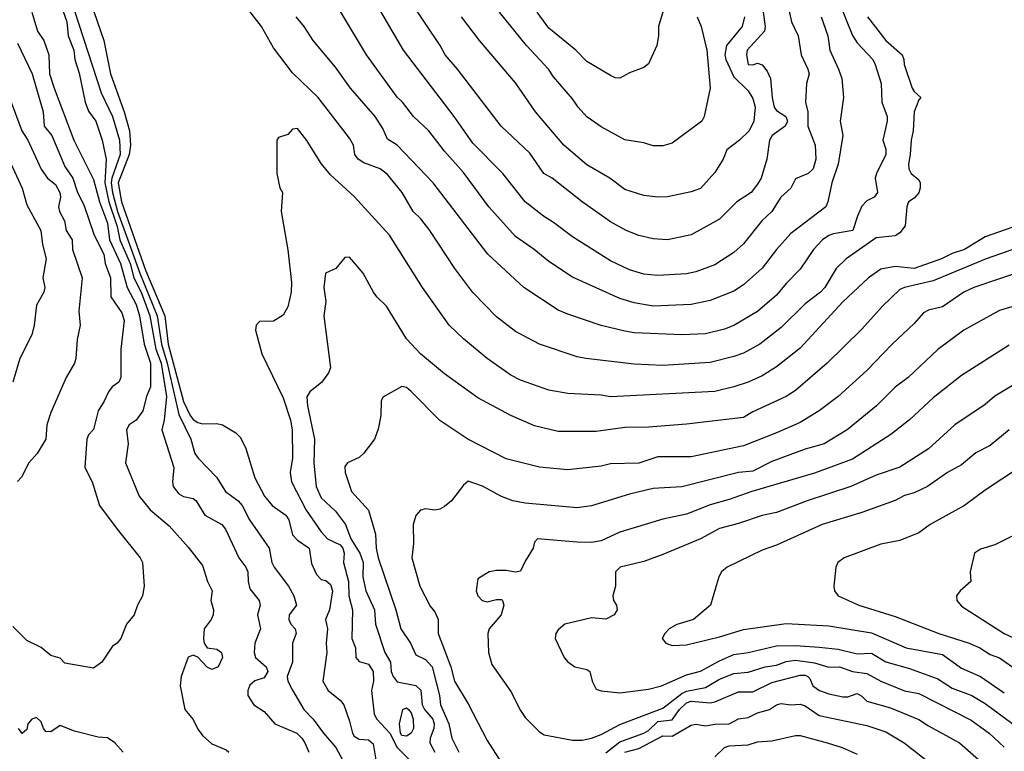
# Model space of a CAD drawing. Header units: metres. Extents: x -46681 to -43747, y -240911 to -237677.
# Tile 289 of 656: x -45407 to -45303, y -239576 to -239499. Entities that reach past the tile are written whole.
import ezdxf

# ---------------------------------------------------------------- set-up
doc = ezdxf.new("R2010")
doc.units = ezdxf.units.M
doc.layers.add('CONTOUR_INDEX', color=1, linetype='Continuous')
doc.layers.add('CONTOUR_INTER', color=3, linetype='Continuous')

msp = doc.modelspace()

# ---------------------------------------------------------------- linework, layer by layer
at = {"layer": 'CONTOUR_INDEX'}
for points, elevation in [([(-45403.29, -239495.52), (-45401.89, -239499.52), (-45401.75, -239501.02), (-45401.15, -239502.52), (-45401.07, -239503.52), (-45400.6, -239504.95), (-45399.98, -239508.02), (-45399.6, -239508.94), (-45398.84, -239510.02), (-45398.19, -239512.02), (-45397.75, -239514.02), (-45397.89, -239516.52), (-45397.47, -239518.52), (-45396.6, -239521.1), (-45396.31, -239522.52), (-45395.22, -239525.02), (-45394.85, -239526.52), (-45394.07, -239528.02), (-45393.16, -239530.52), (-45392.5, -239534.02), (-45391.94, -239535.52), (-45391.4, -239539.02), (-45391.64, -239541.52), (-45391.9, -239542.52), (-45390.62, -239546.52), (-45390.77, -239548.02), (-45390.7, -239548.52), (-45390.1, -239549.3), (-45389.6, -239549.57), (-45388.6, -239549.78), (-45388.28, -239550.02), (-45387.36, -239551.52), (-45385.55, -239552.52), (-45385.18, -239553.02), (-45383.77, -239556.02), (-45383.03, -239557.02), (-45382.83, -239557.52), (-45382.8, -239558.52), (-45382.6, -239559.3), (-45381.63, -239560.52), (-45381.53, -239561.02), (-45381.8, -239562.02), (-45381.48, -239563.52), (-45382.08, -239565.02), (-45382.16, -239566.02), (-45382.01, -239566.52), (-45380.88, -239567.52), (-45380.71, -239568.02), (-45381.1, -239568.69), (-45382.1, -239569), (-45382.6, -239569.45), (-45382.82, -239570.02), (-45382.83, -239570.52), (-45382.19, -239571.52), (-45381.1, -239572.21), (-45379.96, -239573.52), (-45377.65, -239574.52), (-45377.13, -239575.02), (-45376.8, -239575.52), (-45376.41, -239576.52)], 90), ([(-45322.39, -239499.02), (-45321.71, -239501.02), (-45321.5, -239502.52), (-45320.57, -239504.52), (-45320.23, -239505.52), (-45320.03, -239507.52), (-45320.38, -239510.02), (-45320.11, -239511.52), (-45320.61, -239514.52), (-45321.27, -239516.52), (-45321.68, -239518.52), (-45321.91, -239519.02), (-45325.6, -239521.83), (-45327.1, -239523.54), (-45328.6, -239525.5), (-45330.6, -239527.25), (-45331.6, -239527.93), (-45334.1, -239528.91), (-45336.1, -239529.34), (-45340.1, -239529.51), (-45342.1, -239529.14), (-45343.6, -239528.68), (-45348.6, -239526.44), (-45351.1, -239524.8), (-45352.64, -239523.52), (-45354.6, -239522.17), (-45357.42, -239519.02), (-45360.1, -239515.42), (-45362.1, -239513.16), (-45363.75, -239511.02), (-45365.37, -239509.52), (-45366.52, -239508.02), (-45367.1, -239507.47), (-45370.31, -239503.02), (-45373.89, -239497.02)], 90), ([(-45338.94, -239498.02), (-45339.53, -239500.02), (-45339.54, -239501.02), (-45339.73, -239502.02), (-45340.6, -239503.95), (-45341.1, -239504.34), (-45342.6, -239504.92), (-45343.6, -239505.48), (-45344.1, -239505.43), (-45344.6, -239505.18), (-45347.1, -239503.71), (-45348.25, -239502.52), (-45351.1, -239500.21), (-45352.32, -239498.52)], 95), ([(-45301.1, -239525.79), (-45306.3, -239527.52), (-45307.36, -239528.02), (-45309.6, -239529.58), (-45311.1, -239529.94), (-45311.6, -239530.19), (-45312.6, -239531.34), (-45314.93, -239533.52), (-45317.6, -239536.28), (-45320.62, -239539.02), (-45322.6, -239540.52), (-45324.6, -239541.75), (-45327.1, -239542.87), (-45330.6, -239544.21), (-45336.1, -239545.38), (-45339.6, -239545.4), (-45341.6, -239546.04), (-45344.6, -239546.12), (-45345.6, -239546.35), (-45349.1, -239546.76), (-45352.1, -239546.46), (-45355.6, -239545.59), (-45359.64, -239543.52), (-45362.6, -239541.54), (-45365.6, -239538.49), (-45366.1, -239538.09), (-45366.6, -239537.96), (-45368.6, -239539.11), (-45368.78, -239539.52), (-45368.82, -239541.02), (-45369.1, -239542.48), (-45369.49, -239543.52), (-45370.6, -239545), (-45371.1, -239545.47), (-45372.31, -239546.02), (-45372.6, -239546.39), (-45372.58, -239547.02), (-45371.89, -239549.02), (-45370.09, -239551.02), (-45369.36, -239553.52), (-45369.31, -239555.02), (-45369.08, -239556.02), (-45367.21, -239561.52), (-45366.68, -239563.52), (-45365.67, -239565.02), (-45365.1, -239566.25), (-45364.1, -239566.76), (-45363.41, -239567.52), (-45362.63, -239570.52), (-45362.51, -239571.52), (-45361.65, -239573.52), (-45361.31, -239575.02), (-45360.59, -239576.52)], 85), ([(-45301.6, -239546.57), (-45305.1, -239548.88), (-45307.29, -239550.52), (-45310.9, -239552.52), (-45312.1, -239553.39), (-45314.1, -239554.19), (-45316.1, -239554.57), (-45319.99, -239556.02), (-45320.64, -239556.52), (-45320.85, -239557.02), (-45321.05, -239559.02), (-45320.99, -239559.52), (-45320.62, -239560.02), (-45318.42, -239561.02), (-45314.6, -239562.21), (-45309.99, -239564.02), (-45306.8, -239565.02), (-45305.69, -239565.52), (-45304.6, -239566.21), (-45303.6, -239566.58), (-45301.6, -239567.96)], 80), ([(-45343.1, -239576.51), (-45341.6, -239576.14), (-45339.1, -239574.8), (-45338.1, -239574.81), (-45336.1, -239573.67), (-45335.6, -239573.57), (-45334.6, -239573.73), (-45333.6, -239573.57), (-45332.1, -239573.53), (-45331.1, -239572.99), (-45330.1, -239572.87), (-45329.1, -239572.36), (-45327.85, -239572.02), (-45327.1, -239571.52), (-45326.6, -239571.37), (-45325.6, -239571.51), (-45324.6, -239571.45), (-45324.1, -239571.61), (-45322.6, -239572.65), (-45317.6, -239573.71), (-45315.6, -239574.37), (-45313.66, -239575.52), (-45310.6, -239577.92)], 85)]:
    msp.add_lwpolyline(points, dxfattribs=dict(at, elevation=elevation))
at = {"layer": 'CONTOUR_INTER'}
for points, elevation in [([(-45322.52, -239492.52), (-45319.1, -239500.98), (-45318.6, -239501.75), (-45316.97, -239503.52), (-45316.72, -239504.02), (-45316.06, -239506.02), (-45316.02, -239508.02), (-45315.43, -239509.52), (-45315.43, -239510.02), (-45315.89, -239512.02), (-45315.6, -239512.94), (-45315.59, -239513.52), (-45316.58, -239515.52), (-45316.7, -239516.02), (-45316.45, -239517.52), (-45316.83, -239518.02), (-45317.6, -239518.39), (-45318.1, -239518.98), (-45318.58, -239520.02), (-45319.07, -239521.52), (-45321.1, -239521.87), (-45321.6, -239522.05), (-45322.27, -239522.52), (-45323.21, -239523.52), (-45324.6, -239525.62), (-45326.1, -239527.12), (-45327.1, -239528.33), (-45329.1, -239530.05), (-45331.6, -239531.54), (-45332.6, -239531.93), (-45334.6, -239532.41), (-45337.1, -239532.52), (-45342.1, -239532.32), (-45343.1, -239532.14), (-45345.6, -239531.55), (-45349.1, -239530.36), (-45350.1, -239529.91), (-45353.73, -239527.52), (-45357.53, -239524.02), (-45363.29, -239516.52), (-45367.1, -239512.52), (-45368.1, -239511.89), (-45368.6, -239510.77), (-45369.41, -239509.52), (-45372, -239506.52), (-45373.6, -239504.31), (-45375.95, -239501.52), (-45376.9, -239500.02), (-45377.72, -239499.02)], 89), ([(-45400.1, -239495.37), (-45397.98, -239501.52), (-45397.3, -239505.02), (-45395.85, -239509.02), (-45395.28, -239511.02), (-45395.2, -239512.52), (-45395.33, -239513.52), (-45396.49, -239516.52), (-45396.15, -239518.52), (-45393.6, -239525.7), (-45391.56, -239530.52), (-45391.22, -239533.52), (-45389.6, -239539.54), (-45388.91, -239541.02), (-45388.6, -239541.45), (-45388.1, -239541.78), (-45387.6, -239541.89), (-45386.1, -239541.86), (-45385.48, -239542.02), (-45384.1, -239542.86), (-45383.6, -239543.34), (-45383.04, -239544.52), (-45382.1, -239547.61), (-45381.08, -239549.52), (-45380.24, -239550.52), (-45378.83, -239551.52), (-45378.51, -239552.02), (-45378.1, -239553.59), (-45377.6, -239554.17), (-45376.36, -239555.02), (-45376.1, -239556.62), (-45375.6, -239557.8), (-45375.1, -239558.31), (-45374.6, -239558.41), (-45374.1, -239558.85), (-45373.91, -239559.52), (-45374.21, -239561.52), (-45374.62, -239562.52), (-45374.43, -239563.52), (-45374.55, -239565.02), (-45374.49, -239566.02), (-45374.93, -239569.02), (-45374.37, -239570.02), (-45373.1, -239571.02), (-45372.71, -239571.52), (-45372.1, -239573.23), (-45371.8, -239574.52), (-45371.6, -239574.81), (-45371.1, -239575.14), (-45370.1, -239575.2), (-45369.6, -239575.62), (-45369.31, -239577.52)], 88), ([(-45402, -239495.52), (-45398.27, -239507.02), (-45397.07, -239509.52), (-45396.34, -239512.02), (-45396.28, -239513.52), (-45397.17, -239516.02), (-45397.22, -239516.52), (-45397.08, -239517.52), (-45396.54, -239519.52), (-45395.48, -239522.52), (-45394.22, -239526.02), (-45392.39, -239530.52), (-45391.92, -239533.52), (-45391.32, -239535.52), (-45390.1, -239540.92), (-45388.84, -239543.52), (-45388.4, -239545.02), (-45388.07, -239545.52), (-45386.14, -239547.52), (-45385.17, -239549.02), (-45383.83, -239550.02), (-45383.42, -239550.52), (-45382.64, -239552.02), (-45380.57, -239555.02), (-45380.28, -239556.52), (-45380.06, -239557.02), (-45378.55, -239559.02), (-45377.99, -239560.02), (-45377.7, -239561.02), (-45378.46, -239562.02), (-45378.51, -239562.52), (-45378.3, -239563.02), (-45377.85, -239563.52), (-45377.73, -239564.02), (-45378.11, -239565.02), (-45378.13, -239567.02), (-45378.68, -239568.52), (-45378.6, -239569.02), (-45378.1, -239569.98), (-45376.91, -239572.02), (-45375.92, -239573.02), (-45374.85, -239574.52), (-45373.54, -239576.02), (-45371.93, -239579.02)], 89), ([(-45317.5, -239499.02), (-45315.6, -239501.49), (-45313.87, -239503.02), (-45313.68, -239503.52), (-45313.66, -239504.02), (-45312.82, -239506.52), (-45312.6, -239506.88), (-45311.89, -239507.52), (-45312.1, -239507.74), (-45312.59, -239509.02), (-45312.7, -239511.02), (-45312.93, -239512.02), (-45313.01, -239513.52), (-45313.2, -239514.52), (-45313.15, -239515.02), (-45312.9, -239515.52), (-45312.1, -239516.18), (-45311.96, -239516.52), (-45311.98, -239517.02), (-45312.1, -239517.55), (-45312.6, -239518.11), (-45313.18, -239518.52), (-45313.37, -239519.02), (-45313.55, -239521.02), (-45314.1, -239521.77), (-45314.6, -239522.08), (-45316.6, -239522.31), (-45319.78, -239524.52), (-45320.82, -239525.52), (-45322.03, -239527.52), (-45322.47, -239528.02), (-45324.1, -239529.25), (-45326.6, -239531.76), (-45328.85, -239533.52), (-45330.6, -239534.45), (-45331.6, -239534.81), (-45334.1, -239535.45), (-45339.1, -239535.74), (-45342.1, -239535.6), (-45347.21, -239535.02), (-45348.1, -239534.85), (-45352.1, -239533.52), (-45354.6, -239532.17), (-45356.6, -239530.62), (-45359.1, -239528.05), (-45360.99, -239525.52), (-45363.65, -239521.52), (-45364.6, -239520.29), (-45365.38, -239519.52), (-45366.57, -239517.52), (-45368.1, -239515.63), (-45368.87, -239515.02), (-45370.6, -239514.38), (-45371.18, -239514.02), (-45371.54, -239513.52), (-45371.68, -239512.52), (-45372.1, -239511.78), (-45375.42, -239507.52), (-45378.1, -239504.92), (-45380.1, -239502.28), (-45381.39, -239500.02), (-45383.6, -239497.14)], 88), ([(-45326.18, -239496.52), (-45325.53, -239499.52), (-45324.83, -239501.02), (-45324.5, -239503.02), (-45323.79, -239504.52), (-45323.68, -239505.02), (-45323.93, -239506.02), (-45324.04, -239508.02), (-45323.81, -239509.02), (-45323.79, -239510.52), (-45323.02, -239512.52), (-45322.97, -239514.02), (-45323.25, -239515.02), (-45323.76, -239515.52), (-45325.1, -239516.1), (-45325.6, -239517.07), (-45326.64, -239518.02), (-45327.59, -239519.52), (-45328.64, -239520.52), (-45330.6, -239522.94), (-45331.6, -239523.84), (-45333.6, -239525.15), (-45335.6, -239525.87), (-45336.6, -239526.09), (-45339.6, -239526.27), (-45341.1, -239526.13), (-45342.6, -239525.69), (-45344.6, -239524.71), (-45348.6, -239522.2), (-45350.6, -239520.68), (-45351.67, -239520.02), (-45353.6, -239518.49), (-45355.96, -239515.52), (-45359.1, -239512.34), (-45361.08, -239509.52), (-45366.42, -239502.52), (-45369.04, -239498.02)], 91), ([(-45328.5, -239498.52), (-45328.3, -239500.02), (-45328.38, -239500.52), (-45330.2, -239502.52), (-45330.27, -239503.02), (-45330.1, -239504.02), (-45329.6, -239504.06), (-45329.1, -239503.89), (-45328.6, -239504.07), (-45328.1, -239504.75), (-45327.75, -239505.52), (-45327.58, -239507.52), (-45327.34, -239508.52), (-45327.1, -239508.88), (-45326.14, -239509.52), (-45325.96, -239510.02), (-45326.21, -239510.52), (-45327.56, -239511.52), (-45327.83, -239512.02), (-45328.13, -239514.02), (-45328.71, -239516.02), (-45329.1, -239516.66), (-45329.78, -239517.52), (-45331.29, -239518.52), (-45333.1, -239520.33), (-45336.1, -239521.97), (-45338.6, -239522.51), (-45340.1, -239522.41), (-45341.6, -239522.05), (-45342.95, -239521.52), (-45344.6, -239520.61), (-45347.58, -239518.52), (-45350.75, -239516.02), (-45351.61, -239515.52), (-45353.1, -239513.38), (-45356.12, -239510.52), (-45360.74, -239504.52), (-45362.02, -239503.02), (-45362.56, -239502.02), (-45365.57, -239497.52)], 92), ([(-45405.6, -239498.52), (-45404.99, -239500.52), (-45404.32, -239501.52), (-45403.81, -239503.02), (-45403.72, -239505.02), (-45403.22, -239506.52), (-45401.15, -239512.02), (-45399.1, -239516.15), (-45398.45, -239518.52), (-45397.6, -239520.77), (-45397.39, -239522.52), (-45396.24, -239525.02), (-45395.54, -239527.52), (-45394.6, -239529.33), (-45394.24, -239530.52), (-45393.75, -239533.52), (-45393.08, -239535.52), (-45393.08, -239538.02), (-45393.51, -239539.02), (-45393.9, -239540.52), (-45394.58, -239541.52), (-45395.33, -239542.02), (-45395.6, -239542.52), (-45395.43, -239544.02), (-45395.7, -239546.02), (-45394.28, -239549.52), (-45393.1, -239550.96), (-45391.1, -239552.64), (-45389.1, -239554.9), (-45387.6, -239556.83), (-45387.06, -239558.52), (-45386.57, -239559.52), (-45386.72, -239560.52), (-45386.44, -239561.52), (-45386.47, -239562.02), (-45386.68, -239562.52), (-45387.41, -239563.52), (-45387.51, -239564.52), (-45387.43, -239565.02), (-45387.11, -239565.52), (-45386.1, -239565.67), (-45385.6, -239566.01), (-45385.5, -239566.52), (-45385.96, -239567.52), (-45386.6, -239567.81), (-45387.1, -239567.54), (-45388.1, -239566.48), (-45388.6, -239566.28), (-45389.1, -239566.48), (-45389.84, -239568.52), (-45389.96, -239569.52), (-45389.45, -239572.02), (-45388.6, -239573.06), (-45388.1, -239574.09), (-45387.6, -239574.77), (-45386.6, -239575.62), (-45385.1, -239576.27), (-45384.81, -239576.52)], 91), ([(-45335.46, -239499.02), (-45335.04, -239500.02), (-45334.44, -239502.52), (-45334.11, -239506.52), (-45334.74, -239509.52), (-45334.96, -239510.02), (-45338.1, -239512.33), (-45339.1, -239512.59), (-45340.1, -239512.62), (-45341.1, -239512.3), (-45343.1, -239511.99), (-45345.6, -239510.61), (-45347.1, -239509.54), (-45348.02, -239508.52), (-45348.6, -239507.65), (-45350.6, -239505.32), (-45351.15, -239504.52), (-45353.47, -239502.02), (-45356.3, -239498.52)], 94), ([(-45330.48, -239499.02), (-45330.74, -239500.02), (-45332.38, -239502.02), (-45332.55, -239503.02), (-45332.43, -239503.52), (-45331.6, -239505.35), (-45330.1, -239506.82), (-45329.6, -239507.62), (-45329.35, -239508.52), (-45329.48, -239510.02), (-45330, -239511.02), (-45331.02, -239512.02), (-45332.34, -239513.02), (-45332.74, -239514.02), (-45333.6, -239515.43), (-45335.1, -239517.09), (-45336.1, -239517.46), (-45338.6, -239517.97), (-45339.6, -239518.02), (-45341.1, -239517.85), (-45343.1, -239517.21), (-45344.67, -239516.02), (-45347.1, -239514.61), (-45349.53, -239512.52), (-45352.51, -239509.02), (-45354.6, -239505.98), (-45358.4, -239501.52), (-45360.32, -239499.02)], 93), ([(-45407.1, -239501.8), (-45405.55, -239505.02), (-45404.4, -239509.02), (-45404.27, -239510.52), (-45403.48, -239511.52), (-45402.1, -239514.78), (-45401.27, -239516.02), (-45400.79, -239517.52), (-45400.1, -239518.83), (-45399.02, -239522.02), (-45397.99, -239524.02), (-45397.87, -239525.02), (-45397.31, -239526.52), (-45397.26, -239528.52), (-45396.1, -239530.19), (-45395.87, -239531.02), (-45396.2, -239534.02), (-45396.19, -239537.02), (-45396.41, -239537.52), (-45397.12, -239538.02), (-45397.5, -239538.52), (-45397.96, -239539.52), (-45398.61, -239540.52), (-45399.1, -239542.51), (-45399.6, -239543.05), (-45399.79, -239543.52), (-45399.99, -239546.52), (-45399.22, -239548.02), (-45398.44, -239550.52), (-45396.6, -239553.02), (-45394.16, -239556.02), (-45393.92, -239556.52), (-45393.75, -239559.02), (-45393.91, -239560.02), (-45394.45, -239561.02), (-45394.79, -239562.02), (-45395.6, -239563.02), (-45396.2, -239564.52), (-45396.6, -239565.01), (-45397.1, -239565.35), (-45398.22, -239567.02), (-45399.1, -239567.67), (-45402.1, -239567.14), (-45402.6, -239566.61), (-45403.6, -239566.31), (-45404.6, -239565.48), (-45406.1, -239564.74), (-45407.6, -239563.27)], 92), ([(-45407.78, -239508.02), (-45406.63, -239511.02), (-45406, -239512.02), (-45404.6, -239515.06), (-45403.93, -239516.02), (-45403.1, -239516.69), (-45402.63, -239517.52), (-45402.58, -239518.02), (-45402.79, -239519.02), (-45402.68, -239519.52), (-45402.13, -239520.52), (-45401.97, -239521.52), (-45401.32, -239522.52), (-45401.3, -239523.52), (-45400.28, -239526.52), (-45400.64, -239530.02), (-45400.49, -239531.52), (-45400.81, -239533.02), (-45400.94, -239535.02), (-45401.08, -239535.52), (-45401.96, -239537.02), (-45403.6, -239540.72), (-45403.99, -239542.02), (-45404.11, -239543.52), (-45405.03, -239545.02), (-45405.89, -239546.02), (-45406.66, -239547.52), (-45407.1, -239547.99)], 93), ([(-45298.91, -239520.02), (-45305.1, -239522.19), (-45307.29, -239523.52), (-45308.6, -239523.94), (-45309.73, -239524.52), (-45312.6, -239525.53), (-45314.6, -239525.31), (-45316.1, -239525.61), (-45317.41, -239526.52), (-45320.1, -239529.06), (-45324.6, -239533.92), (-45327.1, -239535.91), (-45328.6, -239536.83), (-45330.1, -239537.5), (-45331.6, -239538.01), (-45333.6, -239538.5), (-45344.6, -239539.06), (-45345.6, -239538.89), (-45349.1, -239538.7), (-45351.1, -239538.35), (-45354.1, -239537.29), (-45355.1, -239536.78), (-45357.6, -239535.03), (-45360.1, -239532.94), (-45361.6, -239531.5), (-45364.43, -239527.52), (-45367.89, -239522.02), (-45371.6, -239517.95), (-45374.1, -239515.65), (-45375.1, -239514.48), (-45376.6, -239512.03), (-45377.6, -239510.78), (-45378.1, -239510.85), (-45378.6, -239511.4), (-45379.6, -239511.72), (-45379.77, -239512.02), (-45379.78, -239515.52), (-45379.45, -239517.02), (-45379.18, -239517.52), (-45379.31, -239519.52), (-45378.6, -239523.58), (-45378.21, -239527.02), (-45378.24, -239528.02), (-45378.6, -239529.59), (-45379.1, -239530.44), (-45380.1, -239531.07), (-45381.6, -239531.13), (-45381.96, -239531.52), (-45382, -239532.02), (-45381.36, -239534.52), (-45379.1, -239539.17), (-45378.34, -239541.52), (-45378.15, -239542.52), (-45378.13, -239545.52), (-45378.35, -239547.02), (-45378.21, -239548.02), (-45376.68, -239551.02), (-45375.1, -239553.3), (-45374.43, -239554.02), (-45373.1, -239554.65), (-45372.8, -239555.02), (-45372.68, -239555.52), (-45372.75, -239556.52), (-45372.23, -239558.52), (-45372.19, -239560.02), (-45371.8, -239561.52), (-45371.85, -239564.52), (-45371.48, -239565.52), (-45371.45, -239566.52), (-45371.1, -239566.97), (-45370.1, -239567.25), (-45369.61, -239568.02), (-45369.57, -239569.02), (-45369.78, -239570.02), (-45369.51, -239572.52), (-45369.21, -239573.02), (-45367.86, -239574.52), (-45367.08, -239576.02), (-45365.59, -239577.52)], 87), ([(-45408.01, -239514.02), (-45406.6, -239517.05), (-45406.1, -239518.84), (-45404.65, -239521.52), (-45404.46, -239523.02), (-45404.06, -239524.52), (-45404.41, -239526.52), (-45404.2, -239527.52), (-45404.33, -239528.02), (-45405.1, -239529.41), (-45405.35, -239531.52), (-45405.6, -239532.54), (-45406.86, -239535.02), (-45407.59, -239537.52)], 94), ([(-45296.1, -239521.4), (-45305, -239524.52), (-45310.6, -239526.82), (-45313.6, -239527.52), (-45314.1, -239527.76), (-45315.93, -239529.52), (-45318.1, -239531.92), (-45321.77, -239535.52), (-45325.1, -239538.38), (-45326.1, -239539.02), (-45329.6, -239540.64), (-45330.6, -239541.25), (-45336.6, -239541.95), (-45340.6, -239542.25), (-45343.1, -239542.29), (-45346.1, -239542.7), (-45350.1, -239542.71), (-45352.6, -239542.12), (-45355.1, -239541.04), (-45358.6, -239539.16), (-45362.1, -239536.62), (-45364.62, -239534.52), (-45366.1, -239532.94), (-45368.22, -239529.52), (-45369.24, -239528.52), (-45369.58, -239528.02), (-45370.65, -239526.02), (-45372.1, -239524.33), (-45372.6, -239524.37), (-45373.53, -239525.52), (-45374.62, -239526.02), (-45374.8, -239527.52), (-45374.61, -239529.02), (-45374.8, -239530.52), (-45374.12, -239536.02), (-45374.31, -239536.52), (-45375.02, -239537.52), (-45376.3, -239538.52), (-45376.6, -239539.06), (-45376.53, -239540.02), (-45375.79, -239543.52), (-45375.87, -239546.02), (-45375.62, -239548.52), (-45375.1, -239549.69), (-45373.6, -239551.12), (-45372.52, -239552.52), (-45371.95, -239554.02), (-45371.02, -239555.52), (-45370.67, -239556.52), (-45370.69, -239558.02), (-45370.4, -239559.52), (-45369.48, -239561.52), (-45369.36, -239563.02), (-45368.37, -239566.02), (-45367.78, -239567.02), (-45367.7, -239568.02), (-45367.51, -239568.52), (-45367.1, -239569.1), (-45365.1, -239569.48), (-45364.6, -239569.96), (-45364.44, -239571.52), (-45364.19, -239572.02), (-45363.32, -239573.02), (-45363.19, -239573.52), (-45363.23, -239574.02), (-45363.61, -239575.02), (-45363.64, -239575.52), (-45363.1, -239576.52)], 86), ([(-45301.6, -239529.37), (-45303.6, -239529.97), (-45307.37, -239532.02), (-45310.1, -239534.06), (-45313.23, -239537.02), (-45314.6, -239538.05), (-45316.57, -239540.02), (-45319.67, -239542.52), (-45322.1, -239544), (-45324.1, -239544.57), (-45327.6, -239545.88), (-45329.6, -239546.88), (-45331.1, -239547.05), (-45337.1, -239548.55), (-45340.1, -239548.73), (-45342.6, -239549.33), (-45346.6, -239550.55), (-45348.1, -239550.76), (-45353.6, -239550.28), (-45354.88, -239550.02), (-45356.1, -239549.56), (-45358.1, -239548.47), (-45359.6, -239547.96), (-45360.1, -239548.38), (-45361.36, -239550.02), (-45362.1, -239550.61), (-45362.6, -239550.9), (-45363.1, -239551.02), (-45364.1, -239550.85), (-45364.62, -239551.02), (-45365.1, -239551.55), (-45365.39, -239552.52), (-45365.36, -239554.52), (-45365.55, -239556.02), (-45364.7, -239559.02), (-45363.6, -239561.12), (-45363.1, -239561.73), (-45362.76, -239562.52), (-45362.75, -239564.02), (-45361.42, -239567.52), (-45361.05, -239569.02), (-45359.6, -239571.43), (-45357.6, -239575.29), (-45356.1, -239577.65)], 84), ([(-45302.6, -239533.6), (-45307.6, -239536.8), (-45310.6, -239539.15), (-45313.1, -239541.5), (-45315.06, -239543.02), (-45319.1, -239545.62), (-45323.1, -239547.12), (-45329.7, -239549.02), (-45332.1, -239549.89), (-45334.1, -239550.43), (-45336.6, -239551.42), (-45339.1, -239551.97), (-45343.6, -239553.32), (-45345.6, -239554.23), (-45346.6, -239554.4), (-45348.1, -239554.37), (-45352.3, -239554.02), (-45352.6, -239554.39), (-45352.74, -239555.02), (-45353.6, -239556.38), (-45354.1, -239557.45), (-45354.6, -239557.54), (-45355.6, -239557.36), (-45356.6, -239557.37), (-45357.4, -239557.52), (-45358.6, -239558.24), (-45358.76, -239559.52), (-45358.59, -239560.02), (-45358.11, -239560.52), (-45357.6, -239560.68), (-45356.6, -239560.42), (-45356.1, -239560.43), (-45355.97, -239560.52), (-45355.85, -239561.02), (-45356.11, -239562.02), (-45357.4, -239563.52), (-45357.54, -239564.02), (-45357.46, -239566.02), (-45357.1, -239567.27), (-45355.1, -239570.11), (-45354.1, -239572.11), (-45353.6, -239572.86), (-45352.1, -239574.35), (-45351.6, -239574.69), (-45348.6, -239575.25), (-45347.6, -239575.25), (-45346.6, -239575.04), (-45345.6, -239574.66), (-45343.6, -239573.58), (-45339.1, -239571.86), (-45337.1, -239570.33), (-45336.6, -239570.07), (-45334.6, -239569.68), (-45333.1, -239568.8), (-45331.6, -239568.23), (-45330.1, -239568.08), (-45328.31, -239567.52), (-45327.1, -239567.33), (-45326.1, -239566.97), (-45325.1, -239566.8), (-45323.1, -239567.08), (-45321.6, -239567.56), (-45320.46, -239567.52), (-45319.1, -239568), (-45317.6, -239568.21), (-45316.1, -239569.03), (-45313.6, -239570.05), (-45312.1, -239570.34), (-45306.6, -239573.12), (-45304.68, -239574.52), (-45303.1, -239575.97)], 83), ([(-45301.1, -239537.21), (-45304.1, -239538.99), (-45305.1, -239539.88), (-45308.31, -239542.02), (-45311.1, -239544.53), (-45314.1, -239546.46), (-45316.6, -239547.32), (-45319.26, -239548.52), (-45323.87, -239550.02), (-45327.1, -239551.25), (-45328.6, -239551.56), (-45331.1, -239552.41), (-45333.1, -239552.93), (-45335.1, -239554.01), (-45339.1, -239555.66), (-45341.1, -239556.4), (-45343.57, -239557.02), (-45344.08, -239557.52), (-45344.06, -239559.02), (-45344.34, -239560.02), (-45344.28, -239560.52), (-45343.98, -239561.02), (-45343.89, -239561.52), (-45344.23, -239562.02), (-45345.1, -239562.48), (-45346.6, -239562.35), (-45349.4, -239563.02), (-45350.1, -239563.61), (-45350.36, -239564.02), (-45350.45, -239564.52), (-45349.49, -239566.52), (-45349.1, -239567), (-45348.37, -239567.52), (-45347.1, -239567.79), (-45346.77, -239568.02), (-45346.55, -239569.02), (-45346.1, -239569.86), (-45345.6, -239570.06), (-45343.6, -239570.27), (-45340.6, -239569.87), (-45339.22, -239569.52), (-45336.6, -239568.35), (-45335.1, -239567.97), (-45333.1, -239566.87), (-45331.6, -239566.23), (-45330.1, -239566.02), (-45327.1, -239565.29), (-45325.1, -239565.25), (-45322.6, -239565.44), (-45320.6, -239565.65), (-45318.6, -239566.13), (-45317.1, -239566.09), (-45315.6, -239566.99), (-45313.1, -239567.69), (-45310.1, -239568.79), (-45308.6, -239569.78), (-45306.51, -239570.52), (-45305.1, -239571.39), (-45298.82, -239576.02)], 82), ([(-45302.6, -239542.52), (-45304.6, -239544.2), (-45306.1, -239544.97), (-45307.6, -239546.22), (-45309.1, -239547.05), (-45311.19, -239548.52), (-45312.6, -239549.16), (-45313.6, -239549.45), (-45314.6, -239549.98), (-45318.1, -239551.24), (-45322.31, -239552.52), (-45327.1, -239554.68), (-45328.6, -239555.23), (-45332.3, -239557.02), (-45332.9, -239557.52), (-45333.18, -239558.02), (-45334.05, -239561.02), (-45335.85, -239562.52), (-45337.6, -239563.07), (-45338.41, -239563.52), (-45338.88, -239564.02), (-45339.14, -239564.52), (-45338.76, -239565.02), (-45338.1, -239565.25), (-45336.6, -239565.2), (-45333.1, -239564.35), (-45330.6, -239563.59), (-45326.1, -239562.96), (-45321.6, -239563.18), (-45317.1, -239563.93), (-45313.45, -239565.52), (-45309.6, -239566.23), (-45307.6, -239567.65), (-45305.6, -239568.55), (-45303.1, -239570.25)], 81), ([(-45301.85, -239553.52), (-45304.1, -239554.65), (-45305.6, -239555.11), (-45306.25, -239555.52), (-45306.68, -239557.52), (-45306.62, -239558.52), (-45307.76, -239559.52), (-45308.12, -239560.02), (-45308.1, -239560.52), (-45307.6, -239561.12), (-45303.11, -239564.02), (-45300.93, -239565.02)], 79), ([(-45345.1, -239576.59), (-45343.6, -239575.42), (-45341.1, -239574.52), (-45340.6, -239574.21), (-45339.6, -239573.26), (-45338.1, -239573.1), (-45337.34, -239572.02), (-45336.6, -239571.32), (-45336.1, -239571.12), (-45334.1, -239571.31), (-45333.6, -239571.22), (-45331.1, -239570.15), (-45329.6, -239570.14), (-45327.6, -239569.15), (-45324.6, -239568.38), (-45324.1, -239568.41), (-45323.8, -239568.52), (-45323.6, -239568.76), (-45323.26, -239569.52), (-45322.59, -239570.02), (-45321.6, -239570.37), (-45320.1, -239570.68), (-45319.6, -239570.69), (-45318.6, -239570.34), (-45318.1, -239570.61), (-45317.6, -239571.12), (-45315.1, -239571.83), (-45312.1, -239573.07), (-45311.1, -239573.75), (-45307.81, -239575.52), (-45304.1, -239578.81)], 84), ([(-45366.49, -239572.02), (-45366.1, -239571.84), (-45365.88, -239572.02), (-45365.6, -239572.35), (-45365.38, -239573.02), (-45365.35, -239574.02), (-45365.6, -239574.52), (-45366.1, -239574.82), (-45366.6, -239574.76), (-45366.74, -239574.52), (-45366.85, -239573.52), (-45366.49, -239572.02)], 87), ([(-45395.96, -239576.52), (-45396.84, -239575.52), (-45397.6, -239575.01), (-45398.6, -239574.93), (-45401.1, -239574.29), (-45402.6, -239573.69), (-45403.6, -239574.38), (-45404.1, -239574.32), (-45404.36, -239574.02), (-45404.6, -239573.3), (-45405.1, -239572.84), (-45405.6, -239573.02), (-45405.99, -239573.52), (-45406.1, -239574.11), (-45406.6, -239574.54), (-45406.98, -239574.02)], 91), ([(-45333.6, -239576.99), (-45332.6, -239576.02), (-45332.1, -239575.83), (-45330.1, -239575.73), (-45329.1, -239575.42), (-45327.6, -239575.33), (-45325.1, -239574.74), (-45324.6, -239574.75), (-45321.77, -239575.52), (-45320.18, -239576.02), (-45318.6, -239576.73)], 86)]:
    msp.add_lwpolyline(points, dxfattribs=dict(at, elevation=elevation))

doc.saveas('drawing.dxf')
